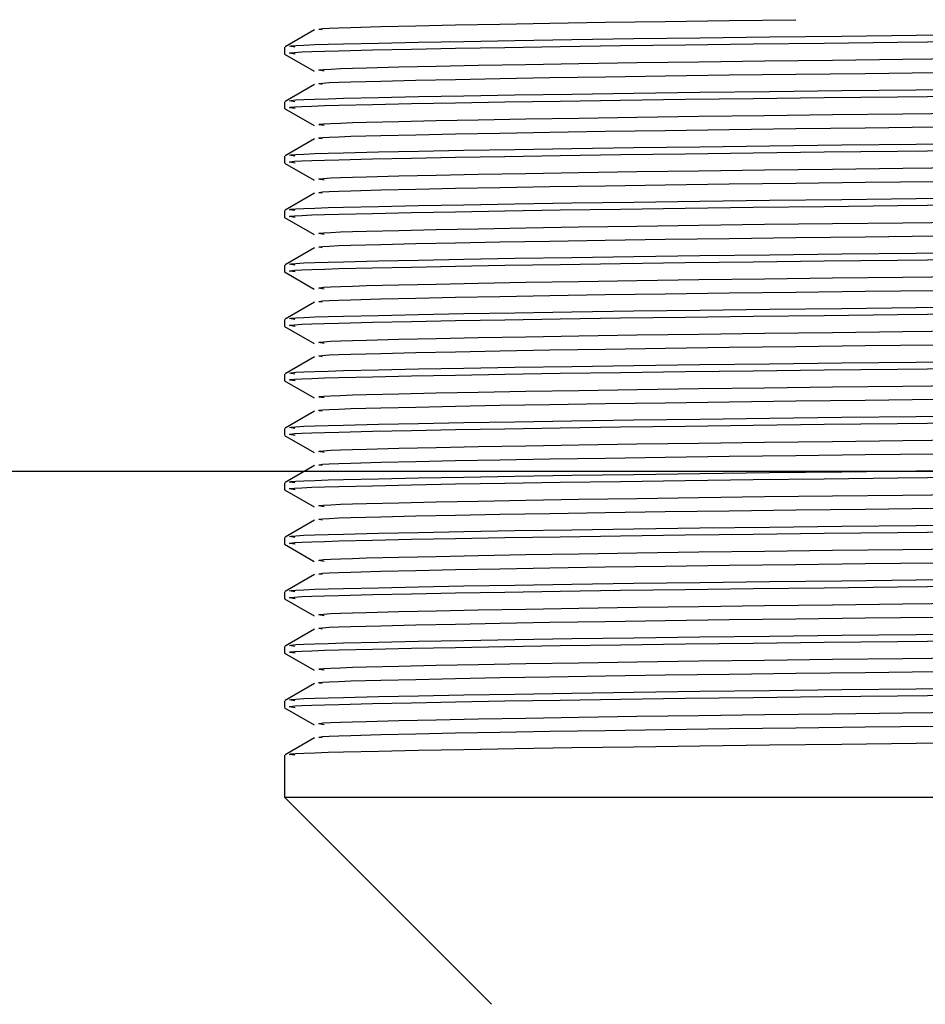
# Model space of a CAD drawing. Header units: millimetres. Extents: x 262469 to 275208, y -32539 to 9411.
# Tile 363 of 428: x 269168.26 to 269171.56, y -13292.49 to -13288.9. Entities that reach past the tile are written whole.
import ezdxf

# ---------------------------------------------------------------- set-up
doc = ezdxf.new("R2010")
doc.units = ezdxf.units.MM
doc.header["$LTSCALE"] = 100
doc.layers.add('$ IE_TELETECHNIKA', color=5, linetype='Continuous', lineweight=30)

msp = doc.modelspace()

# ---------------------------------------------------------------- linework, layer by layer
at = {"layer": '$ IE_TELETECHNIKA', "color": 7, "linetype": 'Continuous'}
for p, q in [((269169.3362, -13288.9381), (269169.2288, -13289.0001)), ((269169.227, -13289.0013), (269169.227, -13289.0261)), ((269169.2272, -13289.0264), (269169.3346, -13289.0884)), ((269169.3362, -13289.1365), (269169.2288, -13289.1986)), ((269169.227, -13289.1997), (269169.227, -13289.2246)), ((269169.2272, -13289.2248), (269169.3346, -13289.2869)), ((269169.3362, -13289.335), (269169.2288, -13289.397)), ((269169.227, -13289.3982), (269169.227, -13289.423)), ((269169.2272, -13289.4233), (269169.3346, -13289.4853)), ((269169.3362, -13289.5334), (269169.2288, -13289.5954)), ((269169.227, -13289.5966), (269169.227, -13289.6214)), ((269169.2272, -13289.6217), (269169.3346, -13289.6837)), ((269169.3362, -13289.7318), (269169.2288, -13289.7939)), ((269169.227, -13289.7951), (269169.227, -13289.8199)), ((269169.2272, -13289.8201), (269169.3346, -13289.8822)), ((269169.3362, -13289.9303), (269169.2288, -13289.9923)), ((269169.227, -13289.9935), (269169.227, -13290.0183)), ((269169.2272, -13290.0186), (269169.3346, -13290.0806)), ((269169.3362, -13290.1287), (269169.2288, -13290.1908)), ((269169.227, -13290.1919), (269169.227, -13290.2167)), ((269169.2272, -13290.217), (269169.3346, -13290.279)), ((269169.3362, -13290.3272), (269169.2288, -13290.3892)), ((269169.227, -13290.3904), (269169.227, -13290.4152)), ((269169.2272, -13290.4154), (269169.3346, -13290.4775)), ((269169.3362, -13290.5256), (269169.2288, -13290.5876)), ((269164.6645, -13290.5463), (269172.1645, -13290.5463)), ((269169.227, -13290.5888), (269169.227, -13290.6136)), ((269169.2272, -13290.6139), (269169.3346, -13290.6759)), ((269169.3362, -13290.724), (269169.2288, -13290.7861)), ((269169.227, -13290.7872), (269169.227, -13290.8121)), ((269169.2272, -13290.8123), (269169.3346, -13290.8744)), ((269169.3362, -13290.9225), (269169.2288, -13290.9845)), ((269169.227, -13290.9857), (269169.227, -13291.0105)), ((269169.2272, -13291.0108), (269169.3346, -13291.0728)), ((269169.3362, -13291.1209), (269169.2288, -13291.1829)), ((269169.227, -13291.1841), (269169.227, -13291.2089)), ((269169.2272, -13291.2092), (269169.3346, -13291.2712)), ((269169.3362, -13291.3193), (269169.2288, -13291.3814)), ((269169.227, -13291.3826), (269169.227, -13291.4074)), ((269169.2272, -13291.4076), (269169.3346, -13291.4697)), ((269169.3362, -13291.5178), (269169.2288, -13291.5798)), ((269169.227, -13291.581), (269169.227, -13291.7338)), ((269169.227, -13291.7338), (269169.9815, -13292.4883)), ((269169.227, -13291.7338), (269171.6956, -13291.7338))]:
    msp.add_line(p, q, dxfattribs=at)
for points in [[(269169.3638, -13288.9381), (269169.3535, -13288.9365), (269169.3525, -13288.9349), (269169.3649, -13288.9333), (269169.3895, -13288.9318), (269169.4246, -13288.9304), (269169.4687, -13288.9289), (269169.5777, -13288.926), (269169.7054, -13288.923), (269169.8495, -13288.92), (269170.0119, -13288.9169), (269170.1942, -13288.9137), (269170.396, -13288.9104), (269170.6146, -13288.9072), (269170.847, -13288.904), (269171.0903, -13288.9009)], [(269169.264, -13289.0013), (269169.2445, -13288.998), (269169.2498, -13288.9965), (269169.268, -13288.9949), (269169.2976, -13288.9934), (269169.3374, -13288.9919), (269169.3857, -13288.9904), (269169.4413, -13288.989), (269169.5688, -13288.986), (269169.7148, -13288.9829), (269169.8803, -13288.9798), (269170.0666, -13288.9766), (269170.274, -13288.9733), (269170.4998, -13288.97), (269170.741, -13288.9668), (269170.9946, -13288.9636), (269171.2581, -13288.9606), (269171.5292, -13288.9575), (269172.0845, -13288.9515)], [(269169.2656, -13289.0264), (269169.2448, -13289.0232), (269169.2477, -13289.0216), (269169.2631, -13289.0201), (269169.2899, -13289.0186), (269169.3267, -13289.0171), (269169.3722, -13289.0156), (269169.4251, -13289.0142), (269169.548, -13289.0112), (269169.6893, -13289.0082), (269169.8497, -13289.0051), (269170.0303, -13289.002), (269170.2316, -13288.9988), (269170.4514, -13288.9955), (269170.6869, -13288.9923), (269170.9353, -13288.9891), (269171.1938, -13288.9861), (269171.4602, -13288.9831), (269172.0078, -13288.9771)], [(269169.3715, -13289.0884), (269169.3515, -13289.0852), (269169.3544, -13289.0836), (269169.3693, -13289.0821), (269169.3951, -13289.0806), (269169.4305, -13289.0791), (269169.4743, -13289.0777), (269169.5252, -13289.0762), (269169.6432, -13289.0732), (269169.779, -13289.0702), (269169.9331, -13289.0672), (269170.1065, -13289.064), (269170.2998, -13289.0608), (269170.5109, -13289.0575), (269170.7371, -13289.0543), (269170.9756, -13289.0512), (269171.2239, -13289.0481), (269171.4798, -13289.0451), (269172.0057, -13289.0392)], [(269169.3638, -13289.1365), (269169.3535, -13289.1349), (269169.3525, -13289.1333), (269169.3649, -13289.1318), (269169.3895, -13289.1303), (269169.4246, -13289.1288), (269169.4687, -13289.1274), (269169.5777, -13289.1244), (269169.7054, -13289.1215), (269169.8495, -13289.1184), (269170.0119, -13289.1153), (269170.1942, -13289.1121), (269170.396, -13289.1089), (269170.6146, -13289.1056), (269170.847, -13289.1024), (269171.0903, -13289.0994), (269171.3424, -13289.0964), (269171.601, -13289.0934)], [(269169.264, -13289.1997), (269169.2445, -13289.1965), (269169.2498, -13289.1949), (269169.268, -13289.1934), (269169.2976, -13289.1918), (269169.3374, -13289.1904), (269169.3857, -13289.1889), (269169.4413, -13289.1874), (269169.5688, -13289.1844), (269169.7148, -13289.1814), (269169.8803, -13289.1782), (269170.0666, -13289.175), (269170.274, -13289.1717), (269170.4998, -13289.1685), (269170.741, -13289.1652), (269170.9946, -13289.1621), (269171.2581, -13289.159), (269171.5292, -13289.156), (269172.0845, -13289.1499)], [(269169.2656, -13289.2249), (269169.2448, -13289.2216), (269169.2477, -13289.2201), (269169.2631, -13289.2185), (269169.2899, -13289.217), (269169.3267, -13289.2155), (269169.3722, -13289.2141), (269169.4251, -13289.2126), (269169.548, -13289.2097), (269169.6893, -13289.2067), (269169.8497, -13289.2036), (269170.0303, -13289.2004), (269170.2316, -13289.1972), (269170.4514, -13289.1939), (269170.6869, -13289.1907), (269170.9353, -13289.1876), (269171.1938, -13289.1845), (269171.4602, -13289.1815), (269172.0078, -13289.1755)], [(269169.3715, -13289.2869), (269169.3515, -13289.2836), (269169.3544, -13289.2821), (269169.3693, -13289.2805), (269169.3951, -13289.279), (269169.4305, -13289.2776), (269169.4743, -13289.2761), (269169.5252, -13289.2746), (269169.6432, -13289.2717), (269169.779, -13289.2687), (269169.9331, -13289.2656), (269170.1065, -13289.2624), (269170.2998, -13289.2592), (269170.5109, -13289.256), (269170.7371, -13289.2527), (269170.9756, -13289.2496), (269171.2239, -13289.2466), (269171.4798, -13289.2436), (269172.0057, -13289.2376)], [(269169.3638, -13289.335), (269169.3535, -13289.3334), (269169.3525, -13289.3318), (269169.3649, -13289.3302), (269169.3895, -13289.3287), (269169.4246, -13289.3273), (269169.4687, -13289.3258), (269169.5777, -13289.3229), (269169.7054, -13289.3199), (269169.8495, -13289.3169), (269170.0119, -13289.3138), (269170.1942, -13289.3106), (269170.396, -13289.3073), (269170.6146, -13289.3041), (269170.847, -13289.3009), (269171.0903, -13289.2978), (269171.3424, -13289.2948), (269171.601, -13289.2918)], [(269169.264, -13289.3982), (269169.2445, -13289.3949), (269169.2498, -13289.3933), (269169.268, -13289.3918), (269169.2976, -13289.3903), (269169.3374, -13289.3888), (269169.3857, -13289.3873), (269169.4413, -13289.3858), (269169.5688, -13289.3828), (269169.7148, -13289.3798), (269169.8803, -13289.3767), (269170.0666, -13289.3735), (269170.274, -13289.3702), (269170.4998, -13289.3669), (269170.741, -13289.3636), (269170.9946, -13289.3605), (269171.2581, -13289.3574), (269171.5292, -13289.3544), (269172.0845, -13289.3483)], [(269169.2656, -13289.4233), (269169.2448, -13289.4201), (269169.2477, -13289.4185), (269169.2631, -13289.417), (269169.2899, -13289.4155), (269169.3267, -13289.414), (269169.3722, -13289.4125), (269169.4251, -13289.4111), (269169.548, -13289.4081), (269169.6893, -13289.4051), (269169.8497, -13289.402), (269170.0303, -13289.3989), (269170.2316, -13289.3956), (269170.4514, -13289.3924), (269170.6869, -13289.3892), (269170.9353, -13289.386), (269171.1938, -13289.383), (269171.4602, -13289.38), (269172.0078, -13289.374)], [(269169.3715, -13289.4853), (269169.3515, -13289.4821), (269169.3544, -13289.4805), (269169.3693, -13289.479), (269169.3951, -13289.4775), (269169.4305, -13289.476), (269169.4743, -13289.4745), (269169.5252, -13289.4731), (269169.6432, -13289.4701), (269169.779, -13289.4671), (269169.9331, -13289.464), (269170.1065, -13289.4609), (269170.2998, -13289.4577), (269170.5109, -13289.4544), (269170.7371, -13289.4512), (269170.9756, -13289.4481), (269171.2239, -13289.445), (269171.4798, -13289.442), (269172.0057, -13289.436)], [(269169.3638, -13289.5334), (269169.3535, -13289.5318), (269169.3525, -13289.5302), (269169.3649, -13289.5287), (269169.3895, -13289.5272), (269169.4246, -13289.5257), (269169.4687, -13289.5242), (269169.5777, -13289.5213), (269169.7054, -13289.5183), (269169.8495, -13289.5153), (269170.0119, -13289.5122), (269170.1942, -13289.509), (269170.396, -13289.5058), (269170.6146, -13289.5025), (269170.847, -13289.4993), (269171.0903, -13289.4962), (269171.3424, -13289.4932), (269171.601, -13289.4902)], [(269169.264, -13289.5966), (269169.2445, -13289.5934), (269169.2498, -13289.5918), (269169.268, -13289.5902), (269169.2976, -13289.5887), (269169.3374, -13289.5872), (269169.3857, -13289.5857), (269169.4413, -13289.5843), (269169.5688, -13289.5813), (269169.7148, -13289.5782), (269169.8803, -13289.5751), (269170.0666, -13289.5719), (269170.274, -13289.5686), (269170.4998, -13289.5653), (269170.741, -13289.5621), (269170.9946, -13289.5589), (269171.2581, -13289.5559), (269171.5292, -13289.5529), (269172.0845, -13289.5468)], [(269169.2656, -13289.6217), (269169.2448, -13289.6185), (269169.2477, -13289.6169), (269169.2631, -13289.6154), (269169.2899, -13289.6139), (269169.3267, -13289.6124), (269169.3722, -13289.611), (269169.4251, -13289.6095), (269169.548, -13289.6066), (269169.6893, -13289.6035), (269169.8497, -13289.6005), (269170.0303, -13289.5973), (269170.2316, -13289.5941), (269170.4514, -13289.5908), (269170.6869, -13289.5876), (269170.9353, -13289.5845), (269171.1938, -13289.5814), (269171.4602, -13289.5784), (269172.0078, -13289.5724)], [(269169.3715, -13289.6837), (269169.3515, -13289.6805), (269169.3544, -13289.6789), (269169.3693, -13289.6774), (269169.3951, -13289.6759), (269169.4305, -13289.6744), (269169.4743, -13289.673), (269169.5252, -13289.6715), (269169.6432, -13289.6686), (269169.779, -13289.6656), (269169.9331, -13289.6625), (269170.1065, -13289.6593), (269170.2998, -13289.6561), (269170.5109, -13289.6528), (269170.7371, -13289.6496), (269170.9756, -13289.6465), (269171.2239, -13289.6435), (269171.4798, -13289.6405), (269172.0057, -13289.6345)], [(269169.3638, -13289.7318), (269169.3535, -13289.7302), (269169.3525, -13289.7286), (269169.3649, -13289.7271), (269169.3895, -13289.7256), (269169.4246, -13289.7241), (269169.4687, -13289.7227), (269169.5777, -13289.7197), (269169.7054, -13289.7168), (269169.8495, -13289.7137), (269170.0119, -13289.7106), (269170.1942, -13289.7074), (269170.396, -13289.7042), (269170.6146, -13289.7009), (269170.847, -13289.6978), (269171.0903, -13289.6947), (269171.3424, -13289.6917), (269171.601, -13289.6887)], [(269169.264, -13289.7951), (269169.2445, -13289.7918), (269169.2498, -13289.7902), (269169.268, -13289.7887), (269169.2976, -13289.7872), (269169.3374, -13289.7857), (269169.3857, -13289.7842), (269169.4413, -13289.7827), (269169.5688, -13289.7797), (269169.7148, -13289.7767), (269169.8803, -13289.7735), (269170.0666, -13289.7703), (269170.274, -13289.7671), (269170.4998, -13289.7638), (269170.741, -13289.7605), (269170.9946, -13289.7574), (269171.2581, -13289.7543), (269171.5292, -13289.7513), (269172.0845, -13289.7452)], [(269169.2656, -13289.8202), (269169.2448, -13289.817), (269169.2477, -13289.8154), (269169.2631, -13289.8139), (269169.2899, -13289.8123), (269169.3267, -13289.8109), (269169.3722, -13289.8094), (269169.4251, -13289.8079), (269169.548, -13289.805), (269169.6893, -13289.802), (269169.8497, -13289.7989), (269170.0303, -13289.7957), (269170.2316, -13289.7925), (269170.4514, -13289.7893), (269170.6869, -13289.786), (269170.9353, -13289.7829), (269171.1938, -13289.7799), (269171.4602, -13289.7769), (269172.0078, -13289.7709)], [(269169.3715, -13289.8822), (269169.3515, -13289.8789), (269169.3544, -13289.8774), (269169.3693, -13289.8758), (269169.3951, -13289.8743), (269169.4305, -13289.8729), (269169.4743, -13289.8714), (269169.5252, -13289.8699), (269169.6432, -13289.867), (269169.779, -13289.864), (269169.9331, -13289.8609), (269170.1065, -13289.8578), (269170.2998, -13289.8545), (269170.5109, -13289.8513), (269170.7371, -13289.8481), (269170.9756, -13289.8449), (269171.2239, -13289.8419), (269171.4798, -13289.8389), (269172.0057, -13289.8329)], [(269169.3638, -13289.9303), (269169.3535, -13289.9287), (269169.3525, -13289.9271), (269169.3649, -13289.9255), (269169.3895, -13289.924), (269169.4246, -13289.9226), (269169.4687, -13289.9211), (269169.5777, -13289.9182), (269169.7054, -13289.9152), (269169.8495, -13289.9122), (269170.0119, -13289.9091), (269170.1942, -13289.9059), (269170.396, -13289.9026), (269170.6146, -13289.8994), (269170.847, -13289.8962), (269171.0903, -13289.8931), (269171.3424, -13289.8901), (269171.601, -13289.8871)], [(269169.264, -13289.9935), (269169.2445, -13289.9902), (269169.2498, -13289.9886), (269169.268, -13289.9871), (269169.2976, -13289.9856), (269169.3374, -13289.9841), (269169.3857, -13289.9826), (269169.4413, -13289.9811), (269169.5688, -13289.9782), (269169.7148, -13289.9751), (269169.8803, -13289.972), (269170.0666, -13289.9688), (269170.274, -13289.9655), (269170.4998, -13289.9622), (269170.741, -13289.959), (269170.9946, -13289.9558), (269171.2581, -13289.9527), (269171.5292, -13289.9497), (269172.0845, -13289.9436)], [(269169.2656, -13290.0186), (269169.2448, -13290.0154), (269169.2477, -13290.0138), (269169.2631, -13290.0123), (269169.2899, -13290.0108), (269169.3267, -13290.0093), (269169.3722, -13290.0078), (269169.4251, -13290.0064), (269169.548, -13290.0034), (269169.6893, -13290.0004), (269169.8497, -13289.9973), (269170.0303, -13289.9942), (269170.2316, -13289.991), (269170.4514, -13289.9877), (269170.6869, -13289.9845), (269170.9353, -13289.9813), (269171.1938, -13289.9783), (269171.4602, -13289.9753), (269172.0078, -13289.9693)], [(269169.3715, -13290.0806), (269169.3515, -13290.0774), (269169.3544, -13290.0758), (269169.3693, -13290.0743), (269169.3951, -13290.0728), (269169.4305, -13290.0713), (269169.4743, -13290.0698), (269169.5252, -13290.0684), (269169.6432, -13290.0654), (269169.779, -13290.0624), (269169.9331, -13290.0594), (269170.1065, -13290.0562), (269170.2998, -13290.053), (269170.5109, -13290.0497), (269170.7371, -13290.0465), (269170.9756, -13290.0434), (269171.2239, -13290.0403), (269171.4798, -13290.0373), (269172.0057, -13290.0313)], [(269169.3638, -13290.1287), (269169.3535, -13290.1271), (269169.3525, -13290.1255), (269169.3649, -13290.124), (269169.3895, -13290.1225), (269169.4246, -13290.121), (269169.4687, -13290.1195), (269169.5777, -13290.1166), (269169.7054, -13290.1137), (269169.8495, -13290.1106), (269170.0119, -13290.1075), (269170.1942, -13290.1043), (269170.396, -13290.1011), (269170.6146, -13290.0978), (269170.847, -13290.0946), (269171.0903, -13290.0916), (269171.3424, -13290.0885), (269171.601, -13290.0856)], [(269169.264, -13290.1919), (269169.2445, -13290.1887), (269169.2498, -13290.1871), (269169.268, -13290.1855), (269169.2976, -13290.184), (269169.3374, -13290.1825), (269169.3857, -13290.1811), (269169.4413, -13290.1796), (269169.5688, -13290.1766), (269169.7148, -13290.1735), (269169.8803, -13290.1704), (269170.0666, -13290.1672), (269170.274, -13290.1639), (269170.4998, -13290.1606), (269170.741, -13290.1574), (269170.9946, -13290.1542), (269171.2581, -13290.1512), (269171.5292, -13290.1482), (269172.0845, -13290.1421)], [(269169.2656, -13290.2171), (269169.2448, -13290.2138), (269169.2477, -13290.2123), (269169.2631, -13290.2107), (269169.2899, -13290.2092), (269169.3267, -13290.2077), (269169.3722, -13290.2063), (269169.4251, -13290.2048), (269169.548, -13290.2019), (269169.6893, -13290.1989), (269169.8497, -13290.1958), (269170.0303, -13290.1926), (269170.2316, -13290.1894), (269170.4514, -13290.1861), (269170.6869, -13290.1829), (269170.9353, -13290.1798), (269171.1938, -13290.1767), (269171.4602, -13290.1737), (269172.0078, -13290.1677)], [(269169.3715, -13290.279), (269169.3515, -13290.2758), (269169.3544, -13290.2742), (269169.3693, -13290.2727), (269169.3951, -13290.2712), (269169.4305, -13290.2697), (269169.4743, -13290.2683), (269169.5252, -13290.2668), (269169.6432, -13290.2639), (269169.779, -13290.2609), (269169.9331, -13290.2578), (269170.1065, -13290.2546), (269170.2998, -13290.2514), (269170.5109, -13290.2482), (269170.7371, -13290.2449), (269170.9756, -13290.2418), (269171.2239, -13290.2388), (269171.4798, -13290.2358), (269172.0057, -13290.2298)], [(269169.3638, -13290.3272), (269169.3535, -13290.3255), (269169.3525, -13290.324), (269169.3649, -13290.3224), (269169.3895, -13290.3209), (269169.4246, -13290.3194), (269169.4687, -13290.318), (269169.5777, -13290.3151), (269169.7054, -13290.3121), (269169.8495, -13290.3091), (269170.0119, -13290.3059), (269170.1942, -13290.3027), (269170.396, -13290.2995), (269170.6146, -13290.2963), (269170.847, -13290.2931), (269171.0903, -13290.29), (269171.3424, -13290.287), (269171.601, -13290.284)], [(269169.264, -13290.3904), (269169.2445, -13290.3871), (269169.2498, -13290.3855), (269169.268, -13290.384), (269169.2976, -13290.3825), (269169.3374, -13290.381), (269169.3857, -13290.3795), (269169.4413, -13290.378), (269169.5688, -13290.375), (269169.7148, -13290.372), (269169.8803, -13290.3689), (269170.0666, -13290.3656), (269170.274, -13290.3624), (269170.4998, -13290.3591), (269170.741, -13290.3558), (269170.9946, -13290.3527), (269171.2581, -13290.3496), (269171.5292, -13290.3466), (269172.0845, -13290.3405)], [(269169.2656, -13290.4155), (269169.2448, -13290.4123), (269169.2477, -13290.4107), (269169.2631, -13290.4092), (269169.2899, -13290.4077), (269169.3267, -13290.4062), (269169.3722, -13290.4047), (269169.4251, -13290.4032), (269169.548, -13290.4003), (269169.6893, -13290.3973), (269169.8497, -13290.3942), (269170.0303, -13290.3911), (269170.2316, -13290.3878), (269170.4514, -13290.3846), (269170.6869, -13290.3813), (269170.9353, -13290.3782), (269171.1938, -13290.3752), (269171.4602, -13290.3722), (269172.0078, -13290.3662)], [(269169.3715, -13290.4775), (269169.3515, -13290.4743), (269169.3544, -13290.4727), (269169.3693, -13290.4712), (269169.3951, -13290.4697), (269169.4305, -13290.4682), (269169.4743, -13290.4667), (269169.5252, -13290.4653), (269169.6432, -13290.4623), (269169.779, -13290.4593), (269169.9331, -13290.4562), (269170.1065, -13290.4531), (269170.2998, -13290.4498), (269170.5109, -13290.4466), (269170.7371, -13290.4434), (269170.9756, -13290.4402), (269171.2239, -13290.4372), (269171.4798, -13290.4342), (269172.0057, -13290.4282)], [(269169.3638, -13290.5256), (269169.3535, -13290.524), (269169.3525, -13290.5224), (269169.3649, -13290.5209), (269169.3895, -13290.5193), (269169.4246, -13290.5179), (269169.4687, -13290.5164), (269169.5777, -13290.5135), (269169.7054, -13290.5105), (269169.8495, -13290.5075), (269170.0119, -13290.5044), (269170.1942, -13290.5012), (269170.396, -13290.4979), (269170.6146, -13290.4947), (269170.847, -13290.4915), (269171.0903, -13290.4884), (269171.3424, -13290.4854), (269171.601, -13290.4824)], [(269169.264, -13290.5888), (269169.2445, -13290.5855), (269169.2498, -13290.584), (269169.268, -13290.5824), (269169.2976, -13290.5809), (269169.3374, -13290.5794), (269169.3857, -13290.5779), (269169.4413, -13290.5765), (269169.5688, -13290.5735), (269169.7148, -13290.5704), (269169.8803, -13290.5673), (269170.0666, -13290.5641), (269170.274, -13290.5608), (269170.4998, -13290.5575), (269170.741, -13290.5543), (269170.9946, -13290.5511), (269171.2581, -13290.5481), (269171.5292, -13290.545), (269172.0845, -13290.539)], [(269169.2656, -13290.6139), (269169.2448, -13290.6107), (269169.2477, -13290.6091), (269169.2631, -13290.6076), (269169.2899, -13290.6061), (269169.3267, -13290.6046), (269169.3722, -13290.6031), (269169.4251, -13290.6017), (269169.548, -13290.5987), (269169.6893, -13290.5957), (269169.8497, -13290.5926), (269170.0303, -13290.5895), (269170.2316, -13290.5863), (269170.4514, -13290.583), (269170.6869, -13290.5798), (269170.9353, -13290.5766), (269171.1938, -13290.5736), (269171.4602, -13290.5706), (269172.0078, -13290.5646)], [(269169.3715, -13290.6759), (269169.3515, -13290.6727), (269169.3544, -13290.6711), (269169.3693, -13290.6696), (269169.3951, -13290.6681), (269169.4305, -13290.6666), (269169.4743, -13290.6652), (269169.5252, -13290.6637), (269169.6432, -13290.6608), (269169.779, -13290.6577), (269169.9331, -13290.6547), (269170.1065, -13290.6515), (269170.2998, -13290.6483), (269170.5109, -13290.645), (269170.7371, -13290.6418), (269170.9756, -13290.6387), (269171.2239, -13290.6356), (269171.4798, -13290.6327), (269172.0057, -13290.6267)], [(269169.3638, -13290.724), (269169.3535, -13290.7224), (269169.3525, -13290.7208), (269169.3649, -13290.7193), (269169.3895, -13290.7178), (269169.4246, -13290.7163), (269169.4687, -13290.7148), (269169.5777, -13290.7119), (269169.7054, -13290.709), (269169.8495, -13290.7059), (269170.0119, -13290.7028), (269170.1942, -13290.6996), (269170.396, -13290.6964), (269170.6146, -13290.6931), (269170.847, -13290.6899), (269171.0903, -13290.6869), (269171.3424, -13290.6839), (269171.601, -13290.6809)], [(269169.264, -13290.7872), (269169.2445, -13290.784), (269169.2498, -13290.7824), (269169.268, -13290.7809), (269169.2976, -13290.7793), (269169.3374, -13290.7779), (269169.3857, -13290.7764), (269169.4413, -13290.7749), (269169.5688, -13290.7719), (269169.7148, -13290.7689), (269169.8803, -13290.7657), (269170.0666, -13290.7625), (269170.274, -13290.7592), (269170.4998, -13290.756), (269170.741, -13290.7527), (269170.9946, -13290.7496), (269171.2581, -13290.7465), (269171.5292, -13290.7435), (269172.0845, -13290.7374)], [(269169.2656, -13290.8124), (269169.2448, -13290.8091), (269169.2477, -13290.8076), (269169.2631, -13290.806), (269169.2899, -13290.8045), (269169.3267, -13290.8031), (269169.3722, -13290.8016), (269169.4251, -13290.8001), (269169.548, -13290.7972), (269169.6893, -13290.7942), (269169.8497, -13290.7911), (269170.0303, -13290.7879), (269170.2316, -13290.7847), (269170.4514, -13290.7814), (269170.6869, -13290.7782), (269170.9353, -13290.7751), (269171.1938, -13290.772), (269171.4602, -13290.769), (269172.0078, -13290.763)], [(269169.3715, -13290.8744), (269169.3515, -13290.8711), (269169.3544, -13290.8696), (269169.3693, -13290.868), (269169.3951, -13290.8665), (269169.4305, -13290.8651), (269169.4743, -13290.8636), (269169.5252, -13290.8621), (269169.6432, -13290.8592), (269169.779, -13290.8562), (269169.9331, -13290.8531), (269170.1065, -13290.85), (269170.2998, -13290.8467), (269170.5109, -13290.8435), (269170.7371, -13290.8402), (269170.9756, -13290.8371), (269171.2239, -13290.8341), (269171.4798, -13290.8311), (269172.0057, -13290.8251)], [(269169.3638, -13290.9225), (269169.3535, -13290.9208), (269169.3525, -13290.9193), (269169.3649, -13290.9177), (269169.3895, -13290.9162), (269169.4246, -13290.9147), (269169.4687, -13290.9133), (269169.5777, -13290.9104), (269169.7054, -13290.9074), (269169.8495, -13290.9044), (269170.0119, -13290.9012), (269170.1942, -13290.8981), (269170.396, -13290.8948), (269170.6146, -13290.8916), (269170.847, -13290.8884), (269171.0903, -13290.8853), (269171.3424, -13290.8823), (269171.601, -13290.8793)], [(269169.264, -13290.9857), (269169.2445, -13290.9824), (269169.2498, -13290.9808), (269169.268, -13290.9793), (269169.2976, -13290.9778), (269169.3374, -13290.9763), (269169.3857, -13290.9748), (269169.4413, -13290.9733), (269169.5688, -13290.9704), (269169.7148, -13290.9673), (269169.8803, -13290.9642), (269170.0666, -13290.961), (269170.274, -13290.9577), (269170.4998, -13290.9544), (269170.741, -13290.9511), (269170.9946, -13290.948), (269171.2581, -13290.9449), (269171.5292, -13290.9419), (269172.0845, -13290.9358)], [(269169.2656, -13291.0108), (269169.2448, -13291.0076), (269169.2477, -13291.006), (269169.2631, -13291.0045), (269169.2899, -13291.003), (269169.3267, -13291.0015), (269169.3722, -13291), (269169.4251, -13290.9986), (269169.548, -13290.9956), (269169.6893, -13290.9926), (269169.8497, -13290.9895), (269170.0303, -13290.9864), (269170.2316, -13290.9831), (269170.4514, -13290.9799), (269170.6869, -13290.9767), (269170.9353, -13290.9735), (269171.1938, -13290.9705), (269171.4602, -13290.9675), (269172.0078, -13290.9615)], [(269169.3715, -13291.0728), (269169.3515, -13291.0696), (269169.3544, -13291.068), (269169.3693, -13291.0665), (269169.3951, -13291.065), (269169.4305, -13291.0635), (269169.4743, -13291.062), (269169.5252, -13291.0606), (269169.6432, -13291.0576), (269169.779, -13291.0546), (269169.9331, -13291.0515), (269170.1065, -13291.0484), (269170.2998, -13291.0452), (269170.5109, -13291.0419), (269170.7371, -13291.0387), (269170.9756, -13291.0355), (269171.2239, -13291.0325), (269171.4798, -13291.0295), (269172.0057, -13291.0235)], [(269169.3638, -13291.1209), (269169.3535, -13291.1193), (269169.3525, -13291.1177), (269169.3649, -13291.1162), (269169.3895, -13291.1147), (269169.4246, -13291.1132), (269169.4687, -13291.1117), (269169.5777, -13291.1088), (269169.7054, -13291.1058), (269169.8495, -13291.1028), (269170.0119, -13291.0997), (269170.1942, -13291.0965), (269170.396, -13291.0932), (269170.6146, -13291.09), (269170.847, -13291.0868), (269171.0903, -13291.0837), (269171.3424, -13291.0807), (269171.601, -13291.0777)], [(269169.264, -13291.1841), (269169.2445, -13291.1809), (269169.2498, -13291.1793), (269169.268, -13291.1777), (269169.2976, -13291.1762), (269169.3374, -13291.1747), (269169.3857, -13291.1733), (269169.4413, -13291.1718), (269169.5688, -13291.1688), (269169.7148, -13291.1657), (269169.8803, -13291.1626), (269170.0666, -13291.1594), (269170.274, -13291.1561), (269170.4998, -13291.1528), (269170.741, -13291.1496), (269170.9946, -13291.1464), (269171.2581, -13291.1434), (269171.5292, -13291.1404), (269172.0845, -13291.1343)], [(269169.2656, -13291.2092), (269169.2448, -13291.206), (269169.2477, -13291.2044), (269169.2631, -13291.2029), (269169.2899, -13291.2014), (269169.3267, -13291.1999), (269169.3722, -13291.1985), (269169.4251, -13291.197), (269169.548, -13291.194), (269169.6893, -13291.191), (269169.8497, -13291.188), (269170.0303, -13291.1848), (269170.2316, -13291.1816), (269170.4514, -13291.1783), (269170.6869, -13291.1751), (269170.9353, -13291.172), (269171.1938, -13291.1689), (269171.4602, -13291.1659), (269172.0078, -13291.1599)], [(269169.3715, -13291.2712), (269169.3515, -13291.268), (269169.3544, -13291.2664), (269169.3693, -13291.2649), (269169.3951, -13291.2634), (269169.4305, -13291.2619), (269169.4743, -13291.2605), (269169.5252, -13291.259), (269169.6432, -13291.2561), (269169.779, -13291.2531), (269169.9331, -13291.25), (269170.1065, -13291.2468), (269170.2998, -13291.2436), (269170.5109, -13291.2403), (269170.7371, -13291.2371), (269170.9756, -13291.234), (269171.2239, -13291.231), (269171.4798, -13291.228), (269172.0057, -13291.222)], [(269169.3638, -13291.3193), (269169.3535, -13291.3177), (269169.3525, -13291.3161), (269169.3649, -13291.3146), (269169.3895, -13291.3131), (269169.4246, -13291.3116), (269169.4687, -13291.3102), (269169.5777, -13291.3072), (269169.7054, -13291.3043), (269169.8495, -13291.3012), (269170.0119, -13291.2981), (269170.1942, -13291.2949), (269170.396, -13291.2917), (269170.6146, -13291.2884), (269170.847, -13291.2853), (269171.0903, -13291.2822), (269171.3424, -13291.2792), (269171.601, -13291.2762)], [(269169.264, -13291.3826), (269169.2445, -13291.3793), (269169.2498, -13291.3777), (269169.268, -13291.3762), (269169.2976, -13291.3747), (269169.3374, -13291.3732), (269169.3857, -13291.3717), (269169.4413, -13291.3702), (269169.5688, -13291.3672), (269169.7148, -13291.3642), (269169.8803, -13291.361), (269170.0666, -13291.3578), (269170.274, -13291.3546), (269170.4998, -13291.3513), (269170.741, -13291.348), (269170.9946, -13291.3449), (269171.2581, -13291.3418), (269171.5292, -13291.3388), (269172.0845, -13291.3327)], [(269169.2656, -13291.4077), (269169.2448, -13291.4045), (269169.2477, -13291.4029), (269169.2631, -13291.4013), (269169.2899, -13291.3998), (269169.3267, -13291.3984), (269169.3722, -13291.3969), (269169.4251, -13291.3954), (269169.548, -13291.3925), (269169.6893, -13291.3895), (269169.8497, -13291.3864), (269170.0303, -13291.3832), (269170.2316, -13291.38), (269170.4514, -13291.3768), (269170.6869, -13291.3735), (269170.9353, -13291.3704), (269171.1938, -13291.3674), (269171.4602, -13291.3644), (269172.0078, -13291.3584)], [(269169.3715, -13291.4697), (269169.3515, -13291.4664), (269169.3544, -13291.4649), (269169.3693, -13291.4633), (269169.3951, -13291.4618), (269169.4305, -13291.4604), (269169.4743, -13291.4589), (269169.5252, -13291.4574), (269169.6432, -13291.4545), (269169.779, -13291.4515), (269169.9331, -13291.4484), (269170.1065, -13291.4453), (269170.2998, -13291.442), (269170.5109, -13291.4388), (269170.7371, -13291.4356), (269170.9756, -13291.4324), (269171.2239, -13291.4294), (269171.4798, -13291.4264), (269172.0057, -13291.4204)], [(269169.3638, -13291.5178), (269169.3535, -13291.5162), (269169.3525, -13291.5146), (269169.3649, -13291.513), (269169.3895, -13291.5115), (269169.4246, -13291.5101), (269169.4687, -13291.5086), (269169.5777, -13291.5057), (269169.7054, -13291.5027), (269169.8495, -13291.4997), (269170.0119, -13291.4966), (269170.1942, -13291.4934), (269170.396, -13291.4901), (269170.6146, -13291.4869), (269170.847, -13291.4837), (269171.0903, -13291.4806), (269171.3424, -13291.4776), (269171.601, -13291.4746)], [(269169.264, -13291.581), (269169.2445, -13291.5777), (269169.2498, -13291.5762), (269169.268, -13291.5746), (269169.2976, -13291.5731), (269169.3374, -13291.5716), (269169.3857, -13291.5701), (269169.4413, -13291.5686), (269169.5688, -13291.5657), (269169.7148, -13291.5626), (269169.8803, -13291.5595), (269170.0666, -13291.5563), (269170.274, -13291.553), (269170.4998, -13291.5497), (269170.741, -13291.5465), (269170.9946, -13291.5433), (269171.2581, -13291.5402), (269171.5292, -13291.5372), (269172.0845, -13291.5311)]]:
    msp.add_lwpolyline(points, dxfattribs=at)

doc.saveas('drawing.dxf')
